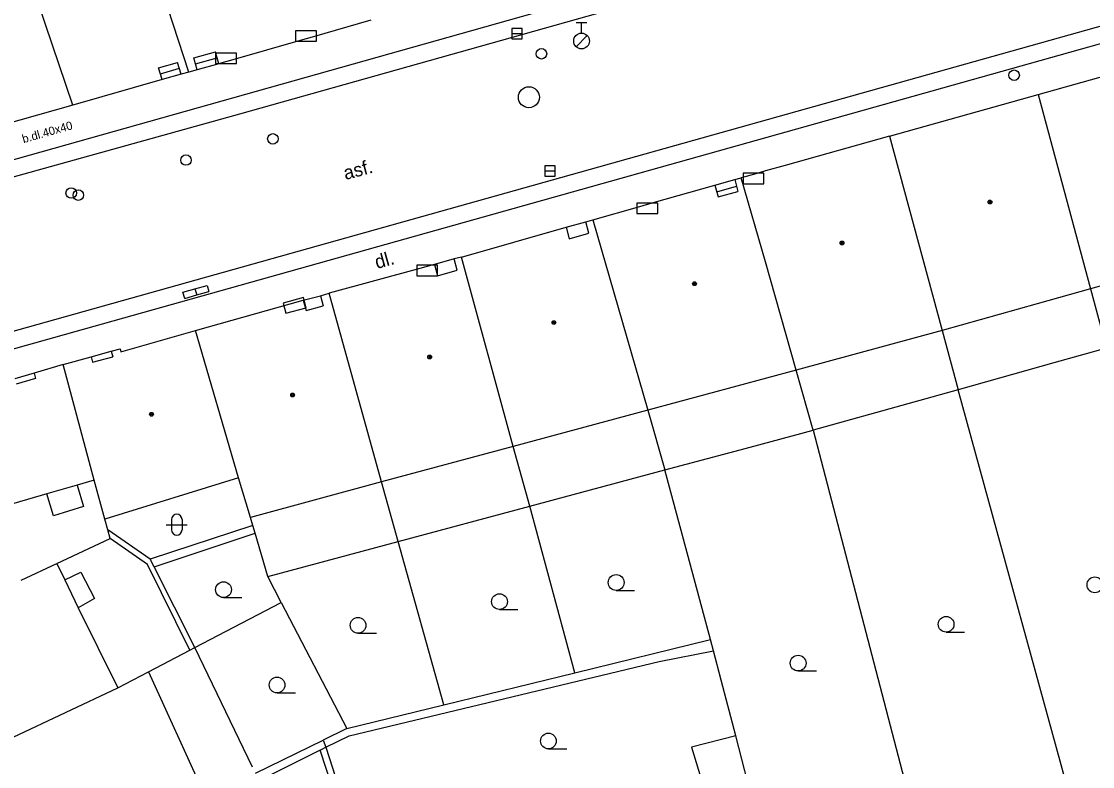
# Model space of a CAD drawing. Extents: x -595546 to -593986, y -1160845 to -1159202.
# Drawn here: x -595409.8 to -595358.8, y -1160208.4 to -1160173 of the extents above; entities that cross this region are included whole.
import ezdxf

# ---------------------------------------------------------------- set-up
doc = ezdxf.new("R2010")
doc.units = 0
for name, color, linetype in [('DOP - kresba z DSPS bez souradnic', 7, 'Continuous'), ('DOP - rozhrani ploch obecne', 7, 'Continuous'), ('Level 24', 7, 'Continuous'), ('Level 27', 7, 'Continuous'), ('Level 28', 7, 'Continuous'), ('Level 36', 7, 'Continuous'), ('Level 39', 7, 'Continuous'), ('slaboproud - povrch.  znaky a tel. budka skut. velikost', 7, 'Continuous'), ('TM - budovy zdene_ betonove - NP', 7, 'Continuous'), ('TM - budovy zdene_ betonove - VP', 7, 'Continuous'), ('TM - chodniky - VP', 7, 'Continuous'), ('TM - komunikace - VP', 7, 'Continuous'), ('TM - popis povrchu', 7, 'Continuous'), ('TM - rozhrani ploch obecne - VP', 7, 'Continuous'), ('TM - schody - NP', 7, 'Continuous')]:
    doc.layers.add(name, color=color, linetype=linetype)

msp = doc.modelspace()

# ---------------------------------------------------------------- linework, layer by layer
at = {"layer": 'DOP - kresba z DSPS bez souradnic'}
for points in [[(-595385.56, -1160196.05), (-595379.13, -1160194.32)], [(-595391.84, -1160197.73), (-595385.56, -1160196.05)], [(-595403.65, -1160198.57), (-595405.67, -1160197.17)], [(-595398.77, -1160196.96), (-595403.65, -1160198.57)], [(-595403.47, -1160198.93), (-595398.66, -1160197.33)], [(-595398.05, -1160199.4), (-595391.84, -1160197.73)], [(-595403.47, -1160198.93), (-595403.65, -1160198.57)], [(-595401.52, -1160202.77), (-595403.47, -1160198.93)], [(-595398.78, -1160208.48), (-595401.52, -1160202.77)], [(-595379.41, -1160203.44), (-595376.81, -1160202.93)], [(-595394.18, -1160206.99), (-595379.41, -1160203.44)], [(-595395.28, -1160207.53), (-595394.18, -1160206.99)], [(-595375.75, -1160206.98), (-595377.86, -1160207.53)], [(-595395.55, -1160207.66), (-595395.28, -1160207.53)], [(-595377.86, -1160207.53), (-595377.19, -1160209.72)], [(-595395.55, -1160207.66), (-595400.82, -1160210.3)], [(-595394.13, -1160212.03), (-595395.55, -1160207.66)]]:
    msp.add_lwpolyline(points, dxfattribs=at)
at = {"layer": 'DOP - rozhrani ploch obecne'}
for points in [[(-595358.85, -1160185.7), (-595358.09, -1160188.52)], [(-595365.92, -1160187.68), (-595365.16, -1160190.5)], [(-595358.09, -1160188.52), (-595360.6, -1160189.22), (-595365.16, -1160190.5)], [(-595372.07, -1160192.43), (-595372.88, -1160189.56)], [(-595365.16, -1160190.5), (-595372.07, -1160192.43)], [(-595359.23, -1160212.06), (-595365.16, -1160190.5)], [(-595379.95, -1160191.47), (-595379.13, -1160194.32)], [(-595375.06, -1160193.23), (-595372.07, -1160192.43)], [(-595372.07, -1160192.43), (-595366.47, -1160213.86)], [(-595385.56, -1160196.05), (-595386.36, -1160193.2)], [(-595379.13, -1160194.32), (-595375.06, -1160193.23)], [(-595376.95, -1160202.4), (-595379.13, -1160194.32)], [(-595391.84, -1160197.73), (-595392.63, -1160194.89)], [(-595383.42, -1160203.98), (-595385.56, -1160196.05)], [(-595405.67, -1160197.17), (-595405.81, -1160196.66)], [(-595398.77, -1160196.96), (-595398.88, -1160196.59)], [(-595405.56, -1160197.59), (-595405.67, -1160197.17)], [(-595398.66, -1160197.33), (-595398.77, -1160196.96)], [(-595398.05, -1160199.4), (-595398.66, -1160197.33)], [(-595408.1, -1160198.77), (-595405.56, -1160197.59)], [(-595403.79, -1160198.82), (-595405.56, -1160197.59)], [(-595389.67, -1160205.5), (-595391.84, -1160197.73)], [(-595401.76, -1160202.9), (-595403.79, -1160198.82)], [(-595397.41, -1160200.64), (-595398.05, -1160199.4)], [(-595401.52, -1160202.77), (-595397.41, -1160200.64)], [(-595397.41, -1160200.64), (-595394.29, -1160206.63)], [(-595383.42, -1160203.98), (-595376.95, -1160202.4)], [(-595376.81, -1160202.93), (-595376.95, -1160202.4)], [(-595403.73, -1160203.93), (-595401.76, -1160202.9)], [(-595401.76, -1160202.9), (-595401.52, -1160202.77)], [(-595376.44, -1160204.33), (-595376.81, -1160202.93)], [(-595389.67, -1160205.5), (-595383.42, -1160203.98)], [(-595375.75, -1160206.98), (-595376.44, -1160204.33)], [(-595394.29, -1160206.63), (-595389.67, -1160205.5)], [(-595394.29, -1160206.63), (-595395.41, -1160207.19)], [(-595375.18, -1160209.2), (-595375.75, -1160206.98)], [(-595398.64, -1160208.76), (-595395.41, -1160207.19)], [(-595395.41, -1160207.19), (-595395.28, -1160207.53)], [(-595395.28, -1160207.53), (-595393.89, -1160211.85)]]:
    msp.add_lwpolyline(points, dxfattribs=at)
at = {"layer": 'Level 24'}
for points in [[(-595396.738, -1160173.899), (-595395.738, -1160173.899), (-595395.738, -1160173.399), (-595396.738, -1160173.399)], [(-595400.537, -1160174.968), (-595399.537, -1160174.968), (-595399.537, -1160174.468), (-595400.537, -1160174.468)], [(-595375.407, -1160180.688), (-595374.407, -1160180.688), (-595374.407, -1160180.188), (-595375.407, -1160180.188)], [(-595380.468, -1160182.109), (-595379.468, -1160182.109), (-595379.468, -1160181.609), (-595380.468, -1160181.609)], [(-595390.957, -1160185.068), (-595389.957, -1160185.068), (-595389.957, -1160184.568), (-595390.957, -1160184.568)], [(-595396.357, -1160186.111), (-595397.321, -1160186.378), (-595397.187, -1160186.86), (-595396.223, -1160186.592)]]:
    msp.add_lwpolyline(points, close=True, dxfattribs=at)
at = {"layer": 'Level 27'}
for p, q in [((-595386.43, -1160173.54), (-595385.93, -1160173.54)), ((-595384.85, -1160180.08), (-595384.35, -1160180.08))]:
    msp.add_line(p, q, dxfattribs=at)
for points in [[(-595386.43, -1160173.79), (-595385.93, -1160173.79), (-595385.93, -1160173.29), (-595386.43, -1160173.29)], [(-595384.85, -1160180.33), (-595384.35, -1160180.33), (-595384.35, -1160179.83), (-595384.85, -1160179.83)]]:
    msp.add_lwpolyline(points, close=True, dxfattribs=at)
msp.add_circle((-595385.61, -1160176.57), 0.5, dxfattribs=at)
at = {"layer": 'Level 28'}
for p, q in [((-595383.35, -1160173.015), (-595382.85, -1160173.015)), ((-595383.1, -1160173.515), (-595383.1, -1160173.015)), ((-595383.358, -1160174.162), (-595382.828, -1160173.632))]:
    msp.add_line(p, q, dxfattribs=at)
for centre, radius in [((-595383.1, -1160173.89), 0.375), ((-595385.01, -1160174.5), 0.25), ((-595362.49, -1160175.52), 0.25), ((-595397.81, -1160178.55), 0.25), ((-595401.95, -1160179.56), 0.25), ((-595407.42, -1160181.13), 0.25), ((-595407.08, -1160181.23), 0.25)]:
    msp.add_circle(centre, radius, dxfattribs=at)
at = {"layer": 'Level 36'}
for p, q in [((-595402.636, -1160196.676), (-595402.636, -1160197.176)), ((-595402.136, -1160196.676), (-595402.136, -1160197.176)), ((-595402.886, -1160196.926), (-595401.886, -1160196.926)), ((-595400.16, -1160200.395), (-595399.285, -1160200.395)), ((-595381.45, -1160200.055), (-595380.575, -1160200.055)), ((-595387.01, -1160200.965), (-595386.135, -1160200.965)), ((-595393.75, -1160202.095), (-595392.875, -1160202.095)), ((-595365.73, -1160202.045), (-595364.855, -1160202.045)), ((-595372.78, -1160203.895), (-595371.905, -1160203.895)), ((-595397.61, -1160204.935), (-595396.735, -1160204.935)), ((-595384.68, -1160207.605), (-595383.805, -1160207.605))]:
    msp.add_line(p, q, dxfattribs=at)
for centre in [(-595381.45, -1160199.68), (-595400.16, -1160200.02), (-595358.64, -1160199.79), (-595387.01, -1160200.59), (-595393.75, -1160201.72), (-595365.73, -1160201.67), (-595372.78, -1160203.52), (-595397.61, -1160204.56), (-595384.68, -1160207.23)]:
    msp.add_circle(centre, 0.375, dxfattribs=at)
for centre, start, end in [((-595402.386, -1160196.676), 0, 180), ((-595402.386, -1160197.176), 180, 0)]:
    msp.add_arc(centre, 0.25, start, end, dxfattribs=at)
at = {"layer": 'Level 39'}
for centre, radius in [((-595363.64, -1160181.56), 0.09), ((-595363.64, -1160181.56), 0.0398), ((-595370.69, -1160183.51), 0.09), ((-595370.69, -1160183.51), 0.0398), ((-595377.72, -1160185.45), 0.09), ((-595377.72, -1160185.45), 0.0398), ((-595384.42, -1160187.3), 0.09), ((-595384.42, -1160187.3), 0.0398), ((-595390.34, -1160188.94), 0.09), ((-595390.34, -1160188.94), 0.0398), ((-595396.87, -1160190.75), 0.09), ((-595396.87, -1160190.75), 0.0398), ((-595403.59, -1160191.67), 0.09), ((-595403.59, -1160191.67), 0.0398)]:
    msp.add_circle(centre, radius, dxfattribs=at)
at = {"layer": 'slaboproud - povrch.  znaky a tel. budka skut. velikost'}
for points in [[(-595401.52, -1160185.7), (-595400.94, -1160185.53), (-595400.86, -1160185.82)], [(-595402.01, -1160186.15), (-595402.1, -1160185.86), (-595401.52, -1160185.7)], [(-595402.01, -1160186.15), (-595401.44, -1160185.98)], [(-595401.52, -1160185.7), (-595401.44, -1160185.98)], [(-595401.44, -1160185.98), (-595400.86, -1160185.82)]]:
    msp.add_lwpolyline(points, dxfattribs=at)
at = {"layer": 'TM - budovy zdene_ betonove - NP'}
for points in [[(-595401.58, -1160174.69), (-595400.55, -1160174.4)], [(-595401.42, -1160175.26), (-595401.58, -1160174.69)], [(-595400.39, -1160174.97), (-595400.47, -1160174.69), (-595400.55, -1160174.4)], [(-595403.26, -1160175.17), (-595402.35, -1160174.91)], [(-595403.09, -1160175.73), (-595403.26, -1160175.17)], [(-595402.18, -1160175.47), (-595402.35, -1160174.91)], [(-595375.8, -1160180.49), (-595375.71, -1160180.8), (-595375.65, -1160181.05)], [(-595376.75, -1160180.76), (-595376.59, -1160181.31)], [(-595376.59, -1160181.31), (-595375.65, -1160181.05)], [(-595382.75, -1160183.04), (-595382.9, -1160182.5)], [(-595383.84, -1160182.76), (-595383.69, -1160183.31)], [(-595383.69, -1160183.31), (-595382.75, -1160183.04)], [(-595390.11, -1160184.53), (-595389.96, -1160185.07)], [(-595389.02, -1160184.81), (-595389.17, -1160184.27)], [(-595389.96, -1160185.07), (-595389.02, -1160184.81)], [(-595395.54, -1160186.02), (-595395.41, -1160186.5)], [(-595396.36, -1160186.24), (-595396.23, -1160186.73)], [(-595396.23, -1160186.73), (-595395.41, -1160186.5)], [(-595406.47, -1160188.93), (-595406.4, -1160189.19)], [(-595406.4, -1160189.19), (-595405.44, -1160188.93)], [(-595405.51, -1160188.67), (-595405.44, -1160188.93)], [(-595409.12, -1160189.96), (-595410.04, -1160190.23)], [(-595409.19, -1160189.71), (-595409.12, -1160189.96)]]:
    msp.add_lwpolyline(points, dxfattribs=at)
at = {"layer": 'TM - budovy zdene_ betonove - VP'}
for points in [[(-595401.82, -1160175.37), (-595405.28, -1160164.76)], [(-595407.34, -1160176.94), (-595410.28, -1160168.26)], [(-595393.14, -1160172.9), (-595395.93, -1160173.7), (-595396.51, -1160173.86), (-595399.72, -1160174.78), (-595400.29, -1160174.94), (-595400.39, -1160174.97)], [(-595361.34, -1160176.44), (-595355.06, -1160174.68)], [(-595401.82, -1160175.37), (-595402.18, -1160175.47)], [(-595401.42, -1160175.26), (-595401.82, -1160175.37)], [(-595400.39, -1160174.97), (-595401.42, -1160175.26)], [(-595403.09, -1160175.73), (-595407.34, -1160176.94)], [(-595402.18, -1160175.47), (-595403.09, -1160175.73)], [(-595368.43, -1160178.42), (-595361.34, -1160176.44)], [(-595361.34, -1160176.44), (-595358.85, -1160185.7)], [(-595407.34, -1160176.94), (-595411.57, -1160178.14)], [(-595368.43, -1160178.42), (-595373.4, -1160179.82)], [(-595368.43, -1160178.42), (-595365.92, -1160187.68)], [(-595373.4, -1160179.82), (-595374.33, -1160180.08)], [(-595376.75, -1160180.76), (-595375.8, -1160180.49)], [(-595375.8, -1160180.49), (-595375.49, -1160180.4)], [(-595374.33, -1160180.08), (-595374.68, -1160180.18), (-595375.26, -1160180.34), (-595375.49, -1160180.4)], [(-595374.34, -1160184.41), (-595375.49, -1160180.4)], [(-595382.56, -1160182.4), (-595380.32, -1160181.77), (-595379.74, -1160181.6), (-595376.75, -1160180.76)], [(-595383.84, -1160182.76), (-595382.9, -1160182.5)], [(-595382.9, -1160182.5), (-595382.56, -1160182.4)], [(-595382.56, -1160182.4), (-595379.95, -1160191.47)], [(-595388.82, -1160184.18), (-595383.84, -1160182.76)], [(-595390.11, -1160184.53), (-595390.23, -1160184.56), (-595390.81, -1160184.72), (-595395.12, -1160185.9)], [(-595389.17, -1160184.27), (-595390.11, -1160184.53)], [(-595388.82, -1160184.18), (-595389.17, -1160184.27)], [(-595386.36, -1160193.2), (-595388.82, -1160184.18)], [(-595372.88, -1160189.56), (-595374.34, -1160184.41)], [(-595355.2, -1160184.68), (-595358.85, -1160185.7)], [(-595396.36, -1160186.24), (-595395.54, -1160186.02)], [(-595395.54, -1160186.02), (-595395.12, -1160185.9)], [(-595392.63, -1160194.89), (-595395.12, -1160185.9)], [(-595358.85, -1160185.7), (-595361.39, -1160186.41), (-595365.92, -1160187.68)], [(-595401.49, -1160187.67), (-595396.36, -1160186.24)], [(-595405.05, -1160188.7), (-595401.49, -1160187.67)], [(-595399.44, -1160194.69), (-595401.49, -1160187.67)], [(-595365.92, -1160187.68), (-595372.88, -1160189.56)], [(-595405.51, -1160188.67), (-595405.09, -1160188.55)], [(-595405.09, -1160188.55), (-595405.05, -1160188.7)], [(-595407.8, -1160189.3), (-595406.47, -1160188.93)], [(-595406.47, -1160188.93), (-595405.51, -1160188.67)], [(-595407.8, -1160189.3), (-595409.19, -1160189.71)], [(-595406.32, -1160194.8), (-595407.8, -1160189.3)], [(-595372.88, -1160189.56), (-595379.95, -1160191.47)], [(-595409.19, -1160189.71), (-595410.11, -1160189.98)], [(-595379.95, -1160191.47), (-595386.36, -1160193.2)], [(-595386.36, -1160193.2), (-595392.63, -1160194.89)], [(-595399.44, -1160194.69), (-595405.81, -1160196.66)], [(-595398.88, -1160196.59), (-595399.44, -1160194.69)], [(-595407.13, -1160195.04), (-595408.58, -1160195.46)], [(-595406.32, -1160194.8), (-595407.13, -1160195.04)], [(-595405.81, -1160196.66), (-595406.32, -1160194.8)], [(-595392.63, -1160194.89), (-595398.88, -1160196.59)], [(-595408.58, -1160195.46), (-595410.15, -1160195.92)], [(-595409.81, -1160199.57), (-595408.1, -1160198.77)], [(-595408.1, -1160198.77), (-595407.73, -1160199.56)], [(-595407.73, -1160199.56), (-595407.08, -1160200.88)], [(-595407.08, -1160200.88), (-595405.2, -1160204.7)], [(-595405.2, -1160204.7), (-595403.73, -1160203.93)], [(-595403.73, -1160203.93), (-595401.14, -1160209.62)], [(-595412.69, -1160208.22), (-595405.2, -1160204.7)]]:
    msp.add_lwpolyline(points, dxfattribs=at)
at = {"layer": 'TM - chodniky - VP'}
for points in [[(-595309.65, -1160151.23), (-595423.66, -1160183.35)], [(-595418.44, -1160190.87), (-595311.03, -1160160.71), (-595311.24, -1160159.94)]]:
    msp.add_lwpolyline(points, dxfattribs=at)
at = {"layer": 'TM - komunikace - VP'}
for points in [[(-595309.84, -1160152.12), (-595310.39, -1160152.27), (-595372.4, -1160169.77), (-595399.4, -1160177.37), (-595423.51, -1160184.08)], [(-595420.67, -1160190.65), (-595311.24, -1160159.94)]]:
    msp.add_lwpolyline(points, dxfattribs=at)
at = {"layer": 'TM - rozhrani ploch obecne - VP'}
for points in [[(-595407.13, -1160195.04), (-595406.83, -1160196.06), (-595408.27, -1160196.51), (-595408.58, -1160195.46)], [(-595407.73, -1160199.56), (-595406.96, -1160199.19), (-595406.31, -1160200.45), (-595407.08, -1160200.88)]]:
    msp.add_lwpolyline(points, dxfattribs=at)
at = {"layer": 'TM - schody - NP'}
for points in [[(-595401.5, -1160174.97), (-595400.47, -1160174.69)], [(-595403.17, -1160175.46), (-595402.26, -1160175.19)], [(-595376.66, -1160181.07), (-595375.71, -1160180.8)]]:
    msp.add_lwpolyline(points, dxfattribs=at)

# ---------------------------------------------------------------- texts
at = {"layer": 'TM - popis povrchu'}
for s, height, rotation, p in [('b.dl.40x40', 0.4, 16, (-595409.69, -1160178.76)), ('asf.', 0.65, 14.7783, (-595394.35, -1160180.51)), ('dl.', 0.65, 15.6425, (-595392.85, -1160184.75))]:
    msp.add_text(s, height=height, rotation=rotation, dxfattribs=at).set_placement(p)

doc.saveas('drawing.dxf')
